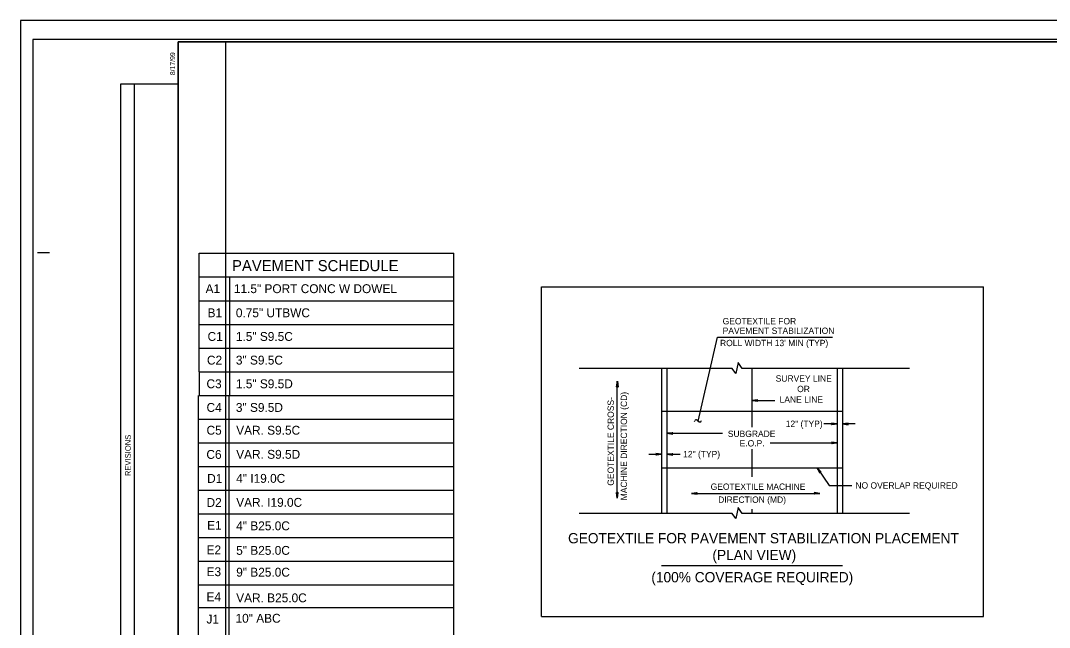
# Model space of a CAD drawing. Extents: x 1640342 to 1730599, y 538663 to 843747.
# Drawn here: x 1729840.7 to 1730058.2, y 539954.1 to 540082.4 of the extents above; entities that cross this region are included whole.
import ezdxf

# ---------------------------------------------------------------- set-up
doc = ezdxf.new("R2010")
doc.units = 0
for name, color, linetype in [('Old_Level_19', 7, 'Continuous'), ('Old_Level_21', 7, 'Continuous'), ('Prop Dimension Text', 7, 'Continuous'), ('Sheet Block Revision CELL', 7, 'Continuous'), ('Sheet Clip Boundary CELL', 7, 'Continuous'), ('Sheet Layout Plan Border', 7, 'Continuous'), ('Sheet Plan CELL', 7, 'Continuous'), ('Sheet Plan Layout CELL', 7, 'Continuous'), ('Sheet Plot Border Inside CELL', 7, 'Continuous'), ('Sheet Plot Border Outside CELL', 7, 'Continuous'), ('Typical Detail Wedge2 CELL', 7, 'Continuous'), ('Typical Text General CELL', 7, 'Continuous')]:
    doc.layers.add(name, color=color, linetype=linetype)

msp = doc.modelspace()

# ---------------------------------------------------------------- linework, layer by layer
at = {"layer": 'Old_Level_19'}
for p, q in [((1729878.41, 540033.18), (1729932.29, 540033.18)), ((1729878.41, 540028.18), (1729878.41, 540033.18)), ((1729932.29, 539873.1), (1729932.29, 540033.18)), ((1729878.41, 540023.1), (1729878.41, 540028.18)), ((1729878.41, 540028.18), (1729932.29, 540028.18)), ((1729884.9, 540023.1), (1729884.9, 540028.18)), ((1729878.41, 540018.1), (1729878.41, 540023.1)), ((1729878.41, 540023.1), (1729932.29, 540023.1)), ((1729884.9, 540018.1), (1729884.9, 540023.1)), ((1729878.41, 540018.1), (1729932.29, 540018.1)), ((1729878.41, 540013.1), (1729878.41, 540018.1)), ((1729884.9, 540013.1), (1729884.9, 540018.1)), ((1729878.41, 540013.1), (1729932.29, 540013.1)), ((1729878.41, 540008.1), (1729878.41, 540013.1)), ((1729884.9, 540008.1), (1729884.9, 540013.1)), ((1729878.41, 540008.1), (1729878.41, 540003.1)), ((1729878.41, 540008.1), (1729932.29, 540008.1)), ((1729884.9, 540003.1), (1729884.9, 540008.1)), ((1729878.27, 539873.1), (1729878.27, 540003.1)), ((1729878.41, 540003.1), (1729918.42, 540003.1)), ((1729878.41, 540003.1), (1729932.29, 540003.1)), ((1729884.76, 539873.1), (1729884.76, 540003.1)), ((1729878.41, 539998.1), (1729932.29, 539998.1)), ((1729878.41, 539993.1), (1729932.29, 539993.1)), ((1729878.41, 539988.1), (1729932.29, 539988.1)), ((1729878.41, 539983.1), (1729932.29, 539983.1)), ((1729878.41, 539978.1), (1729932.29, 539978.1)), ((1729878.41, 539973.1), (1729932.29, 539973.1)), ((1729878.41, 539968.1), (1729932.29, 539968.1)), ((1729878.41, 539963.1), (1729932.29, 539963.1)), ((1729878.27, 539958.31), (1729932.29, 539958.31))]:
    msp.add_line(p, q, dxfattribs=at)
at = {"layer": 'Prop Dimension Text'}
for p, q in [((1729983.9, 539997.73), (1729987.97, 540015.42)), ((1729987.97, 540015.42), (1730012.33, 540015.42)), ((1729976.18, 540008.86), (1729976.18, 539978.21)), ((1729977.32, 540008.86), (1729977.32, 539978.21)), ((1729995.3, 539996.41), (1729995.3, 540008.86)), ((1730013.28, 540008.86), (1730013.28, 539978.21)), ((1730014.42, 540008.86), (1730014.42, 539978.21)), ((1729966.83, 540006.12), (1729966.66, 540004.91)), ((1729966.66, 540004.91), (1729966.83, 540005.06)), ((1729966.68, 540004.93), (1729966.83, 540006.12)), ((1729966.83, 540006.12), (1729966.71, 540004.95)), ((1729966.73, 540004.97), (1729966.83, 540006.12)), ((1729966.83, 540006.12), (1729966.76, 540005)), ((1729966.78, 540005.02), (1729966.83, 540006.12)), ((1729966.83, 540006.12), (1729966.8, 540005.04)), ((1729966.82, 539981.41), (1729966.82, 540006.12)), ((1729966.83, 540006.12), (1729966.99, 540004.91)), ((1729966.83, 540005.06), (1729966.83, 540006.12)), ((1729966.85, 540005.04), (1729966.83, 540006.12)), ((1729966.83, 540006.12), (1729966.87, 540005.02)), ((1729966.89, 540005), (1729966.83, 540006.12)), ((1729966.83, 540006.12), (1729966.92, 540004.97)), ((1729966.94, 540004.95), (1729966.83, 540006.12)), ((1729966.83, 540006.12), (1729966.96, 540004.93)), ((1729966.83, 540005.06), (1729966.99, 540004.91)), ((1729995.3, 540002.08), (1729996.51, 540002.24)), ((1729995.3, 540002.08), (1729996.49, 540002.22)), ((1729996.47, 540002.19), (1729995.3, 540002.08)), ((1729995.3, 540002.08), (1729996.45, 540002.17)), ((1729996.42, 540002.15), (1729995.3, 540002.08)), ((1729995.3, 540002.08), (1729996.4, 540002.12)), ((1729996.38, 540002.1), (1729995.3, 540002.08)), ((1729995.3, 540002.08), (1729996.51, 540001.91)), ((1729996.49, 540001.94), (1729995.3, 540002.08)), ((1729995.3, 540002.08), (1729996.47, 540001.96)), ((1729996.45, 540001.98), (1729995.3, 540002.08)), ((1729995.3, 540002.08), (1729996.42, 540002.01)), ((1729996.4, 540002.03), (1729995.3, 540002.08)), ((1729995.3, 540002.08), (1729996.38, 540002.05)), ((1729996.36, 540002.08), (1729995.3, 540002.08)), ((1729995.3, 540002.08), (1730000.11, 540002.08)), ((1729996.36, 540002.08), (1729996.51, 540002.24)), ((1729996.51, 540001.91), (1729996.36, 540002.08)), ((1729976.18, 539999.84), (1730014.42, 539999.84)), ((1729983.17, 539997.66), (1729983.22, 539997.78)), ((1729983.69, 539997.88), (1729984.11, 539997.58)), ((1729984.52, 539997.69), (1729984.61, 539997.84)), ((1730013.28, 539997.1), (1730010.47, 539997.1)), ((1730013.28, 539997.1), (1730012.07, 539997.26)), ((1730012.23, 539997.1), (1730012.07, 539997.26)), ((1730013.28, 539997.1), (1730012.07, 539996.93)), ((1730012.07, 539996.93), (1730012.23, 539997.1)), ((1730013.28, 539997.1), (1730012.09, 539997.24)), ((1730012.09, 539996.96), (1730013.28, 539997.1)), ((1730012.11, 539997.21), (1730013.28, 539997.1)), ((1730013.28, 539997.1), (1730012.11, 539996.98)), ((1730013.28, 539997.1), (1730012.14, 539997.19)), ((1730012.14, 539997), (1730013.28, 539997.1)), ((1730012.16, 539997.17), (1730013.28, 539997.1)), ((1730013.28, 539997.1), (1730012.16, 539997.03)), ((1730013.28, 539997.1), (1730012.18, 539997.14)), ((1730012.18, 539997.05), (1730013.28, 539997.1)), ((1730012.2, 539997.12), (1730013.28, 539997.1)), ((1730013.28, 539997.1), (1730012.2, 539997.07)), ((1730012.23, 539997.1), (1730013.28, 539997.1)), ((1730014.42, 539997.1), (1730015.64, 539997.26)), ((1730015.61, 539997.24), (1730014.42, 539997.1)), ((1730014.42, 539997.1), (1730015.59, 539997.21)), ((1730015.57, 539997.19), (1730014.42, 539997.1)), ((1730014.42, 539997.1), (1730015.55, 539997.17)), ((1730015.53, 539997.14), (1730014.42, 539997.1)), ((1730014.42, 539997.1), (1730015.5, 539997.12)), ((1730017.09, 539997.1), (1730014.42, 539997.1)), ((1730014.42, 539997.1), (1730015.64, 539996.93)), ((1730015.48, 539997.1), (1730014.42, 539997.1)), ((1730015.5, 539997.07), (1730014.42, 539997.1)), ((1730014.42, 539997.1), (1730015.53, 539997.05)), ((1730015.55, 539997.03), (1730014.42, 539997.1)), ((1730014.42, 539997.1), (1730015.57, 539997)), ((1730015.59, 539996.98), (1730014.42, 539997.1)), ((1730014.42, 539997.1), (1730015.61, 539996.96)), ((1730015.64, 539997.26), (1730015.48, 539997.1)), ((1730015.48, 539997.1), (1730015.64, 539996.93)), ((1729977.32, 539995.15), (1729978.54, 539995.31)), ((1729977.32, 539995.15), (1729978.51, 539995.29)), ((1729978.49, 539995.26), (1729977.32, 539995.15)), ((1729977.32, 539995.15), (1729978.47, 539995.24)), ((1729978.45, 539995.22), (1729977.32, 539995.15)), ((1729977.32, 539995.15), (1729978.43, 539995.19)), ((1729978.4, 539995.17), (1729977.32, 539995.15)), ((1729977.32, 539995.15), (1729978.54, 539994.98)), ((1729978.51, 539995.01), (1729977.32, 539995.15)), ((1729977.32, 539995.15), (1729978.49, 539995.03)), ((1729978.47, 539995.05), (1729977.32, 539995.15)), ((1729977.32, 539995.15), (1729978.45, 539995.08)), ((1729978.43, 539995.1), (1729977.32, 539995.15)), ((1729977.32, 539995.15), (1729978.4, 539995.12)), ((1729978.38, 539995.15), (1729977.32, 539995.15)), ((1729977.32, 539995.15), (1729989.07, 539995.15)), ((1729978.38, 539995.15), (1729978.54, 539995.31)), ((1729978.54, 539994.98), (1729978.38, 539995.15)), ((1729995.3, 539985.91), (1729995.3, 539991.78)), ((1729999.13, 539993.09), (1730013.28, 539993.09)), ((1730013.28, 539993.09), (1730012.07, 539993.25)), ((1730012.07, 539993.25), (1730012.23, 539993.09)), ((1730013.28, 539993.09), (1730012.07, 539992.93)), ((1730012.23, 539993.09), (1730012.07, 539992.93)), ((1730012.09, 539993.23), (1730013.28, 539993.09)), ((1730013.28, 539993.09), (1730012.09, 539992.95)), ((1730013.28, 539993.09), (1730012.11, 539993.21)), ((1730012.11, 539992.97), (1730013.28, 539993.09)), ((1730012.14, 539993.18), (1730013.28, 539993.09)), ((1730013.28, 539993.09), (1730012.14, 539993)), ((1730013.28, 539993.09), (1730012.16, 539993.16)), ((1730012.16, 539993.02), (1730013.28, 539993.09)), ((1730012.18, 539993.14), (1730013.28, 539993.09)), ((1730013.28, 539993.09), (1730012.18, 539993.04)), ((1730013.28, 539993.09), (1730012.2, 539993.11)), ((1730012.2, 539993.07), (1730013.28, 539993.09)), ((1730012.23, 539993.09), (1730013.28, 539993.09)), ((1729973.52, 539990.69), (1729976.18, 539990.69)), ((1729976.18, 539990.69), (1729974.97, 539990.85)), ((1729974.97, 539990.85), (1729975.13, 539990.69)), ((1729976.18, 539990.69), (1729974.97, 539990.53)), ((1729975.13, 539990.69), (1729974.97, 539990.53)), ((1729974.99, 539990.83), (1729976.18, 539990.69)), ((1729976.18, 539990.69), (1729974.99, 539990.55)), ((1729976.18, 539990.69), (1729975.01, 539990.81)), ((1729975.01, 539990.57), (1729976.18, 539990.69)), ((1729975.04, 539990.78), (1729976.18, 539990.69)), ((1729976.18, 539990.69), (1729975.04, 539990.6)), ((1729976.18, 539990.69), (1729975.06, 539990.76)), ((1729975.06, 539990.62), (1729976.18, 539990.69)), ((1729975.08, 539990.74), (1729976.18, 539990.69)), ((1729976.18, 539990.69), (1729975.08, 539990.64)), ((1729976.18, 539990.69), (1729975.1, 539990.71)), ((1729975.1, 539990.67), (1729976.18, 539990.69)), ((1729975.13, 539990.69), (1729976.18, 539990.69)), ((1729977.32, 539990.69), (1729978.54, 539990.85)), ((1729977.32, 539990.69), (1729978.51, 539990.83)), ((1729978.49, 539990.81), (1729977.32, 539990.69)), ((1729977.32, 539990.69), (1729978.47, 539990.78)), ((1729978.45, 539990.76), (1729977.32, 539990.69)), ((1729977.32, 539990.69), (1729978.43, 539990.74)), ((1729978.4, 539990.71), (1729977.32, 539990.69)), ((1729977.32, 539990.69), (1729980.14, 539990.69)), ((1729977.32, 539990.69), (1729978.54, 539990.52)), ((1729978.51, 539990.55), (1729977.32, 539990.69)), ((1729977.32, 539990.69), (1729978.49, 539990.57)), ((1729978.47, 539990.6), (1729977.32, 539990.69)), ((1729977.32, 539990.69), (1729978.45, 539990.62)), ((1729978.43, 539990.64), (1729977.32, 539990.69)), ((1729977.32, 539990.69), (1729978.4, 539990.67)), ((1729978.38, 539990.69), (1729977.32, 539990.69)), ((1729978.38, 539990.69), (1729978.54, 539990.85)), ((1729978.54, 539990.52), (1729978.38, 539990.69)), ((1729976.18, 539987.8), (1730014.42, 539987.8)), ((1730009.04, 539987.8), (1730009.61, 539986.71)), ((1730009.04, 539987.8), (1730009.87, 539986.9)), ((1730009.84, 539986.91), (1730009.04, 539987.8)), ((1730009.04, 539987.8), (1730009.81, 539986.91)), ((1730009.78, 539986.92), (1730009.04, 539987.8)), ((1730009.04, 539987.8), (1730009.74, 539986.92)), ((1730009.71, 539986.93), (1730009.04, 539987.8)), ((1730009.04, 539987.8), (1730009.68, 539986.93)), ((1730009.65, 539986.93), (1730009.04, 539987.8)), ((1730009.64, 539986.9), (1730009.04, 539987.8)), ((1730009.04, 539987.8), (1730009.64, 539986.87)), ((1730009.63, 539986.84), (1730009.04, 539987.8)), ((1730009.04, 539987.8), (1730009.62, 539986.81)), ((1730009.62, 539986.78), (1730009.04, 539987.8)), ((1730009.04, 539987.8), (1730009.61, 539986.74)), ((1730009.04, 539987.8), (1730011.62, 539984.1)), ((1730009.65, 539986.93), (1730009.61, 539986.71)), ((1730009.87, 539986.9), (1730009.65, 539986.93)), ((1729966.82, 539981.41), (1729966.66, 539982.62)), ((1729966.82, 539982.46), (1729966.66, 539982.62)), ((1729966.82, 539981.41), (1729966.68, 539982.59)), ((1729966.71, 539982.57), (1729966.82, 539981.41)), ((1729966.82, 539981.41), (1729966.73, 539982.55)), ((1729966.75, 539982.53), (1729966.82, 539981.41)), ((1729966.82, 539981.41), (1729966.78, 539982.51)), ((1729966.8, 539982.48), (1729966.82, 539981.41)), ((1729966.82, 539981.41), (1729966.99, 539982.62)), ((1729966.99, 539982.62), (1729966.82, 539982.46)), ((1729966.96, 539982.59), (1729966.82, 539981.41)), ((1729966.82, 539981.41), (1729966.94, 539982.57)), ((1729966.92, 539982.55), (1729966.82, 539981.41)), ((1729966.82, 539981.41), (1729966.89, 539982.53)), ((1729966.87, 539982.51), (1729966.82, 539981.41)), ((1729966.82, 539981.41), (1729966.85, 539982.48)), ((1729966.82, 539982.46), (1729966.82, 539981.41)), ((1729982.48, 539982.44), (1729983.69, 539982.6)), ((1729982.48, 539982.44), (1729983.67, 539982.58)), ((1729983.64, 539982.56), (1729982.48, 539982.44)), ((1729982.48, 539982.44), (1729983.62, 539982.54)), ((1729983.6, 539982.51), (1729982.48, 539982.44)), ((1729982.48, 539982.44), (1729983.58, 539982.49)), ((1729983.55, 539982.46), (1729982.48, 539982.44)), ((1729982.48, 539982.44), (1729983.69, 539982.28)), ((1729983.67, 539982.3), (1729982.48, 539982.44)), ((1729982.48, 539982.44), (1729983.64, 539982.32)), ((1729983.62, 539982.35), (1729982.48, 539982.44)), ((1729982.48, 539982.44), (1729983.6, 539982.37)), ((1729983.58, 539982.39), (1729982.48, 539982.44)), ((1729982.48, 539982.44), (1729983.55, 539982.42)), ((1729983.53, 539982.44), (1729982.48, 539982.44)), ((1729982.48, 539982.44), (1730009.62, 539982.44)), ((1729983.53, 539982.44), (1729983.69, 539982.6)), ((1729983.69, 539982.28), (1729983.53, 539982.44)), ((1730009.62, 539982.44), (1730008.41, 539982.61)), ((1730008.41, 539982.61), (1730008.57, 539982.44)), ((1730009.62, 539982.44), (1730008.41, 539982.28)), ((1730008.57, 539982.44), (1730008.41, 539982.28)), ((1730008.43, 539982.58), (1730009.62, 539982.44)), ((1730009.62, 539982.44), (1730008.43, 539982.3)), ((1730009.62, 539982.44), (1730008.46, 539982.56)), ((1730008.46, 539982.32), (1730009.62, 539982.44)), ((1730008.48, 539982.54), (1730009.62, 539982.44)), ((1730009.62, 539982.44), (1730008.48, 539982.35)), ((1730009.62, 539982.44), (1730008.5, 539982.51)), ((1730008.5, 539982.37), (1730009.62, 539982.44)), ((1730008.52, 539982.49), (1730009.62, 539982.44)), ((1730009.62, 539982.44), (1730008.52, 539982.4)), ((1730009.62, 539982.44), (1730008.55, 539982.47)), ((1730008.55, 539982.42), (1730009.62, 539982.44)), ((1730008.57, 539982.44), (1730009.62, 539982.44)), ((1730011.62, 539984.1), (1730016.41, 539984.1)), ((1729995.3, 539978.21), (1729995.3, 539979.08)), ((1729976.18, 539967.2), (1730014.42, 539967.2))]:
    msp.add_line(p, q, dxfattribs=at)
for points in [[(1730028.59, 540008.86), (1729993.18, 540008.86), (1729992.39, 540010.12), (1729991.89, 540007.78), (1729991.07, 540008.86), (1729958.75, 540008.86)], [(1730028.59, 539978.21), (1729993.18, 539978.21), (1729992.39, 539979.46), (1729991.89, 539977.12), (1729991.07, 539978.21), (1729958.75, 539978.21)]]:
    msp.add_lwpolyline(points, dxfattribs=at)
for centre, radius, start, end in [((1729983.5, 539997.67), 0.293, 48.0321, 157.831), ((1729984.28, 539997.78), 0.26, 230.477, 338.7625)]:
    msp.add_arc(centre, radius, start, end, dxfattribs=at)
at = {"layer": 'Sheet Block Revision CELL'}
msp.add_line((1729864.8, 539910.86), (1729864.79, 540068.99), dxfattribs=at)
msp.add_lwpolyline([(1729861.89, 539910.86), (1729861.89, 540068.99), (1729873.99, 540068.99), (1729873.99, 539910.86)], close=True, dxfattribs=at)
at = {"layer": 'Sheet Clip Boundary CELL'}
msp.add_lwpolyline([(1729883.99, 539867.86), (1730163.99, 539867.86), (1730163.99, 540035.56), (1730126.14, 540035.56), (1730126.14, 540077.86), (1729883.99, 540077.86)], close=True, dxfattribs=at)
at = {"layer": 'Sheet Layout Plan Border'}
msp.add_lwpolyline([(1729883.99, 539867.86), (1730163.99, 539867.86), (1730163.99, 540035.56), (1730126.14, 540035.56), (1730126.14, 540077.86), (1729883.99, 540077.86)], close=True, dxfattribs=at)
at = {"layer": 'Sheet Plan CELL'}
for p, q in [((1729873.99, 540077.86), (1729873.99, 540077.86)), ((1729844.29, 540033.36), (1729846.79, 540033.36))]:
    msp.add_line(p, q, dxfattribs=at)
for points in [[(1730174, 540077.86), (1729873.99, 540077.86), (1729873.99, 539867.86), (1730173.99, 539867.86)], [(1729873.99, 539867.86), (1729873.99, 540077.86), (1730133.98, 540077.86), (1730133.99, 540047.85), (1730173.99, 540047.85), (1730173.99, 539867.86)]]:
    msp.add_lwpolyline(points, close=True, dxfattribs=at)
at = {"layer": 'Sheet Plan Layout CELL'}
msp.add_lwpolyline([(1729873.99, 540077.86), (1729873.99, 539867.86), (1730173.99, 539867.86), (1730173.99, 540035.56), (1730126.14, 540035.56), (1730126.14, 540077.86)], close=True, dxfattribs=at)
at = {"layer": 'Sheet Plot Border Inside CELL'}
msp.add_lwpolyline([(1729843.29, 539867.36), (1730176.49, 539867.36), (1730176.49, 540078.36), (1729843.29, 540078.36)], close=True, dxfattribs=at)
at = {"layer": 'Sheet Plot Border Outside CELL'}
msp.add_lwpolyline([(1729840.69, 539863.36), (1730177.39, 539863.36), (1730177.39, 540082.36), (1729840.69, 540082.36)], close=True, dxfattribs=at)
at = {"layer": 'Typical Detail Wedge2 CELL'}
for p, q in [((1729950.77, 539956.38), (1729950.77, 540026.06)), ((1730044.23, 539956.38), (1730044.23, 540026.06))]:
    msp.add_line(p, q, dxfattribs=at)
at = {"layer": 'Typical Text General CELL'}
for p, q in [((1729950.77, 540026.06), (1730044.23, 540026.06)), ((1729950.77, 539956.38), (1730044.23, 539956.38))]:
    msp.add_line(p, q, dxfattribs=at)

# ---------------------------------------------------------------- texts
at = {"layer": 'Old_Level_21'}
for s, height, p in [('PAVEMENT SCHEDULE', 2.3438, (1729885.39, 540029.4)), ('A1', 1.875, (1729879.8, 540024.76)), ('11.5" PORT CONC W DOWEL', 1.875, (1729885.78, 540024.76)), ('B1', 1.875, (1729880.22, 540019.66)), ('0.75" UTBWC', 1.875, (1729886.2, 540019.66)), ('C1', 1.875, (1729880.22, 540014.66)), ('1.5" S9.5C', 1.875, (1729886.2, 540014.66)), ('C2', 1.875, (1729880.09, 540009.66)), ('3" S9.5C', 1.875, (1729886.2, 540009.66)), ('C3', 1.875, (1729879.99, 540004.66)), ('1.5" S9.5D', 1.875, (1729886.2, 540004.66)), ('C4', 1.875, (1729880, 539999.66)), ('3" S9.5D', 1.875, (1729886.2, 539999.66)), ('C5', 1.875, (1729880, 539994.84)), ('VAR. S9.5C', 1.875, (1729886.27, 539994.84)), ('C6', 1.875, (1729879.97, 539989.73)), ('VAR. S9.5D', 1.875, (1729886.27, 539989.75)), ('D1', 1.875, (1729880.13, 539984.66)), ('4" I19.0C', 1.875, (1729886.27, 539984.67)), ('D2', 1.875, (1729880, 539979.58)), ('VAR. I19.0C', 1.875, (1729886.27, 539979.6)), ('E1', 1.875, (1729880.13, 539974.74)), ('4" B25.0C', 1.875, (1729886.27, 539974.64)), ('E2', 1.875, (1729880, 539969.55)), ('5" B25.0C', 1.875, (1729886.27, 539969.45)), ('E3', 1.875, (1729880.01, 539964.94)), ('9" B25.0C', 1.875, (1729886.27, 539964.84)), ('E4', 1.875, (1729879.99, 539959.63)), ('VAR. B25.0C', 1.875, (1729886.27, 539959.42)), ('J1', 1.875, (1729879.99, 539954.93)), ('10" ABC', 1.875, (1729886.13, 539955.1))]:
    msp.add_text(s, height=height, dxfattribs=at).set_placement(p)
at = {"layer": 'Prop Dimension Text'}
for s, height, p in [('GEOTEXTILE FOR', 1.3411, (1729989.09, 540018.15)), ('PAVEMENT STABILIZATION', 1.3411, (1729989.09, 540016.14)), ("ROLL WIDTH 13' MIN (TYP)", 1.3411, (1729988.54, 540013.55)), ('SURVEY LINE', 1.3411, (1730000.3, 540006.05)), ('OR', 1.341, (1730004.84, 540003.83)), ('LANE LINE', 1.341, (1730001.13, 540001.6)), ('12" (TYP)', 1.341, (1730002.42, 539996.48)), ('SUBGRADE', 1.341, (1729990.18, 539994.36)), ('E.O.P.', 1.341, (1729992.68, 539992.35)), ('12" (TYP)', 1.341, (1729980.74, 539990.07)), ('NO OVERLAP REQUIRED', 1.3411, (1730017.15, 539983.44))]:
    msp.add_text(s, height=height, dxfattribs=at).set_placement(p)
for s, height, rotation, p in [('GEOTEXTILE CROSS-', 1.3411, 90, (1729966.1, 539984.05)), ('MACHINE DIRECTION (CD)', 1.3411, 90, (1729968.89, 539980.97)), ('GEOTEXTILE MACHINE', 1.3411, 360, (1729986.55, 539983.18)), ('DIRECTION (MD)', 1.3411, 360, (1729988.14, 539980.44)), ('GEOTEXTILE FOR PAVEMENT STABILIZATION PLACEMENT', 2.167, 360, (1729956.41, 539971.88)), ('(PLAN VIEW)', 2.167, 360, (1729986.92, 539968.33)), ('(100% COVERAGE REQUIRED)', 2.167, 360, (1729974.01, 539963.64))]:
    msp.add_text(s, height=height, rotation=rotation, dxfattribs=at).set_placement(p)
at = {"layer": 'Sheet Block Revision CELL'}
msp.add_text('REVISIONS', height=1.2, rotation=90, dxfattribs=at).set_placement((1729863.99, 539986.09))
at = {"layer": 'Sheet Plan CELL'}
msp.add_text('8/17/99', height=1.05, rotation=90, dxfattribs=at).set_placement((1729873.35, 540070.82))

doc.saveas('drawing.dxf')
